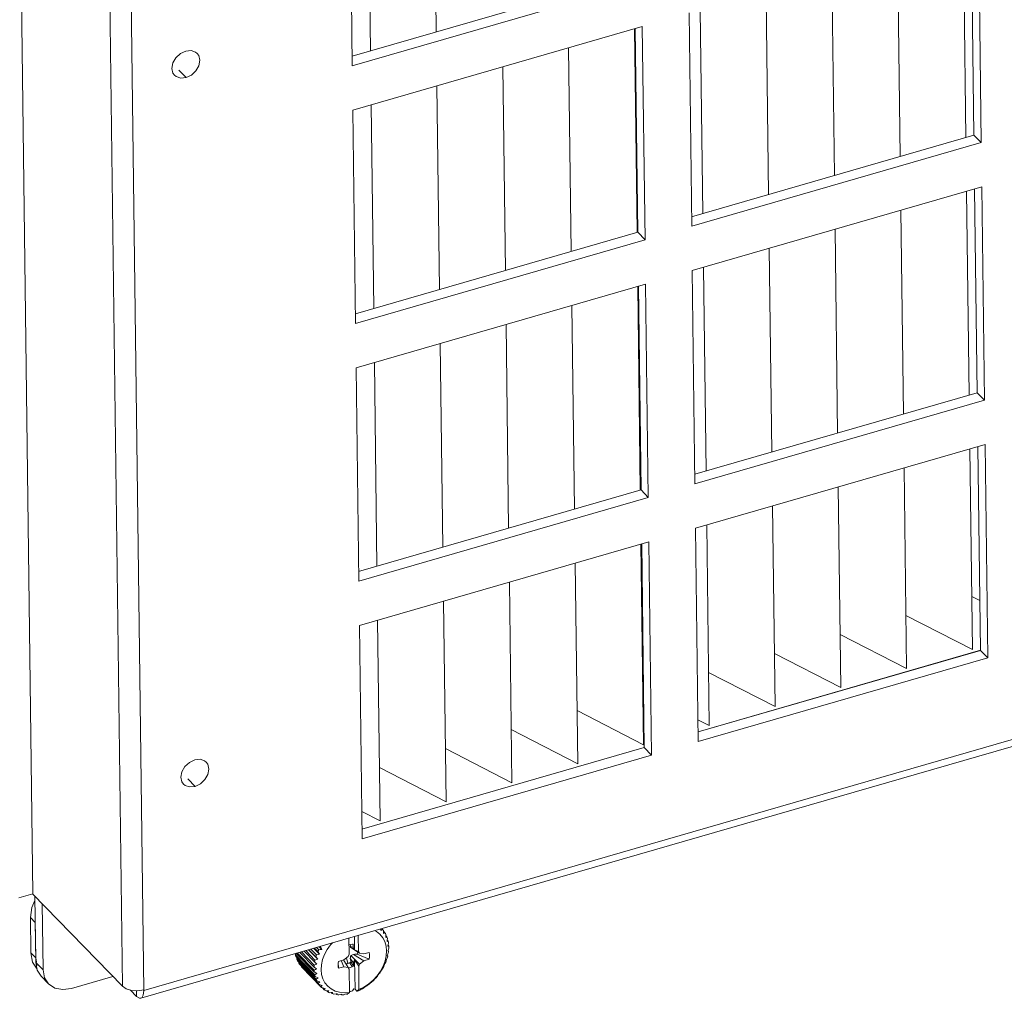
# Model space of a CAD drawing. Header units: millimetres. Extents: x 3925 to 5043, y -86 to 778.
# Tile 290 of 439: x 4825 to 4848, y 317 to 340. Entities that reach past the tile are written whole.
import ezdxf

# ---------------------------------------------------------------- set-up
doc = ezdxf.new("R2010")
doc.units = ezdxf.units.MM
doc.header["$LTSCALE"] = 46.255
for name, color, linetype in [('H30K-DUST-FIDXF_CONTINUOUS_LINE', 7, 'CONTINUOUS'), ('H30K-FOG-FILDXF_CONTINUOUS_LINE', 7, 'CONTINUOUS'), ('H30K-SPONGE-DXF_CONTINUOUS_LINE', 7, 'CONTINUOUS'), ('SW3DPS-52-39DXF_CONTINUOUS_LINE', 7, 'CONTINUOUS')]:
    doc.layers.add(name, color=color, linetype=linetype)

msp = doc.modelspace()

# ---------------------------------------------------------------- linework, layer by layer
at = {"layer": 'H30K-DUST-FIDXF_CONTINUOUS_LINE', "color": 7, "linetype": 'Continuous', "lineweight": 0}
for p, q in [((4834.4483, 344.3798), (4834.5096, 339.54)), ((4832.8837, 343.9275), (4832.945, 339.0877)), ((4847.0316, 341.8741), (4847.0929, 337.0343)), ((4845.4694, 341.4225), (4845.5307, 336.5827)), ((4843.907, 340.9709), (4843.9682, 336.1311)), ((4842.3442, 340.5192), (4842.4055, 335.6794)), ((4840.7811, 340.0674), (4840.8424, 335.2276)), ((4839.2177, 339.6156), (4839.2789, 334.7805)), ((4837.654, 339.1636), (4837.7153, 334.3238)), ((4836.0901, 338.7116), (4836.1513, 333.8718)), ((4834.5258, 338.2594), (4834.5871, 333.4196)), ((4832.9612, 337.8072), (4833.0225, 332.9674)), ((4847.1091, 335.7537), (4847.1704, 330.9139)), ((4845.5469, 335.3022), (4845.6082, 330.4624)), ((4843.9845, 334.8506), (4844.0458, 330.0108)), ((4842.4217, 334.3989), (4842.483, 329.5591)), ((4840.8586, 333.9471), (4840.9199, 329.1073)), ((4839.2952, 333.4952), (4839.3565, 328.6602)), ((4837.7315, 333.0433), (4837.7928, 328.2035)), ((4836.1676, 332.5912), (4836.2289, 327.7515)), ((4834.6033, 332.1391), (4834.6646, 327.2993)), ((4833.0387, 331.6869), (4833.1, 326.8471)), ((4847.1867, 329.6334), (4847.247, 324.8678)), ((4845.6245, 329.1819), (4845.6848, 324.4159)), ((4844.062, 328.7303), (4844.1223, 323.964)), ((4842.4992, 328.2786), (4842.5596, 323.512)), ((4840.9361, 327.8268), (4840.9965, 323.0599)), ((4839.3727, 327.3749), (4839.4331, 322.6077)), ((4837.8091, 326.923), (4837.8694, 322.1555)), ((4836.2451, 326.4709), (4836.3055, 321.7031)), ((4847.4241, 326.0306), (4847.231, 326.1297)), ((4834.6808, 326.0188), (4834.7412, 321.2507)), ((4847.247, 324.8678), (4845.6688, 325.6781)), ((4833.1162, 325.5666), (4833.1766, 320.7982)), ((4845.6848, 324.4159), (4844.1064, 325.2264)), ((4847.4382, 324.8518), (4840.7304, 322.913)), ((4840.7304, 322.913), (4847.4382, 324.8518)), ((4844.1223, 323.964), (4842.5436, 324.7747)), ((4842.5596, 323.512), (4840.9805, 324.3228)), ((4839.4344, 323.862), (4839.4171, 323.8709)), ((4839.4331, 322.6077), (4837.8534, 323.4189)), ((4840.9965, 323.0599), (4840.7268, 323.1984)), ((4837.8694, 322.1555), (4836.2895, 322.9668)), ((4839.4503, 322.543), (4832.7425, 320.6042)), ((4832.7425, 320.6042), (4839.4503, 322.543)), ((4836.3055, 321.7031), (4834.7252, 322.5146)), ((4834.7412, 321.2507), (4833.1606, 322.0623)), ((4833.1766, 320.7982), (4832.7372, 321.0238))]:
    msp.add_line(p, q, dxfattribs=at)
at = {"layer": 'H30K-FOG-FILDXF_CONTINUOUS_LINE', "color": 7, "linetype": 'Continuous', "lineweight": 0}
for p, q in [((4824.9216, 319.0643), (4824.5722, 346.6562)), ((4827.0519, 316.8682), (4826.7025, 344.4602)), ((4827.5577, 316.7653), (4827.2077, 344.3993)), ((4832.4487, 343.8018), (4832.5129, 338.7349)), ((4847.284, 337.0895), (4847.2227, 341.9293)), ((4847.4568, 336.9114), (4847.3926, 341.9784)), ((4832.51, 338.962), (4839.2186, 340.901)), ((4832.5129, 338.7349), (4839.3914, 340.723)), ((4840.5141, 339.9903), (4840.5783, 334.9233)), ((4839.4047, 339.6696), (4832.5262, 337.6815)), ((4839.2961, 334.7807), (4839.2349, 339.6205)), ((4839.4689, 334.6027), (4839.4047, 339.6696)), ((4828.3908, 338.6322), (4828.5636, 338.4542)), ((4832.5262, 337.6815), (4832.5904, 332.6146)), ((4898.0065, 337.1275), (4827.5577, 316.7653)), ((4897.9379, 336.9453), (4827.4891, 316.5831)), ((4840.5754, 335.1505), (4847.284, 337.0895)), ((4840.5783, 334.9233), (4847.4568, 336.9114)), ((4847.4568, 336.9114), (4847.284, 337.0895)), ((4847.4701, 335.8581), (4840.5916, 333.87)), ((4847.3616, 330.9692), (4847.3003, 335.809)), ((4847.5343, 330.7911), (4847.4701, 335.8581)), ((4832.5875, 332.8417), (4839.2961, 334.7807)), ((4839.4689, 334.6027), (4839.2961, 334.7807)), ((4832.5904, 332.6146), (4839.4689, 334.6027)), ((4840.5916, 333.87), (4840.6558, 328.803)), ((4839.4822, 333.5493), (4832.6037, 331.5612)), ((4839.3737, 328.6604), (4839.3124, 333.5002)), ((4839.5464, 328.4823), (4839.4822, 333.5493)), ((4832.6037, 331.5612), (4832.6679, 326.4942)), ((4840.6529, 329.0302), (4847.3616, 330.9692)), ((4847.5343, 330.7911), (4847.3616, 330.9692)), ((4840.6558, 328.803), (4847.5343, 330.7911)), ((4847.5476, 329.7377), (4840.6692, 327.7496)), ((4847.4391, 324.8489), (4847.3778, 329.6887)), ((4847.6118, 324.6708), (4847.5476, 329.7377)), ((4832.665, 326.7214), (4839.3737, 328.6604)), ((4832.6679, 326.4942), (4839.5464, 328.4823)), ((4839.5464, 328.4823), (4839.3737, 328.6604)), ((4840.6692, 327.7496), (4840.7333, 322.6827)), ((4839.5597, 327.429), (4832.6813, 325.4409)), ((4839.4512, 322.5401), (4839.3899, 327.3799)), ((4839.6239, 322.362), (4839.5597, 327.429)), ((4832.6813, 325.4409), (4832.7454, 320.3739)), ((4840.7305, 322.9098), (4847.4391, 324.8489)), ((4847.6118, 324.6708), (4847.4391, 324.8489)), ((4840.7333, 322.6827), (4847.6118, 324.6708)), ((4832.7426, 320.6011), (4839.4512, 322.5401)), ((4839.6239, 322.362), (4839.4512, 322.5401)), ((4832.7454, 320.3739), (4839.6239, 322.362)), ((4828.6041, 321.795), (4828.7768, 321.617)), ((4824.5888, 318.9681), (4824.9216, 319.0643)), ((4824.9174, 319.0687), (4827.0519, 316.8682)), ((4824.9922, 317.4368), (4824.9722, 319.0121)), ((4825.1649, 317.2587), (4825.145, 318.8341)), ((4825.1649, 317.2587), (4824.9922, 317.4368)), ((4825.0272, 317.2511), (4824.9922, 317.4368)), ((4825.1195, 317.107), (4825.0272, 317.2511)), ((4825.1649, 317.2587), (4825.2, 317.073)), ((4825.2922, 316.9289), (4825.1195, 317.107)), ((4825.2, 317.073), (4825.2922, 316.9289)), ((4826.8229, 317.1043), (4825.8386, 316.8197)), ((4827.389, 316.6277), (4827.2423, 316.7789)), ((4827.389, 316.6277), (4827.3873, 316.7646)), ((4827.4169, 316.7631), (4827.5575, 316.7863)), ((4827.5577, 316.7653), (4827.5471, 316.7763))]:
    msp.add_line(p, q, dxfattribs=at)
for points in [[(4828.2905, 338.5089), (4828.2536, 338.5602), (4828.2267, 338.6737), (4828.2505, 338.8018), (4828.3214, 338.9251), (4828.4285, 339.0247), (4828.5556, 339.0856)], [(4828.5556, 339.0856), (4828.6832, 339.0983), (4828.7921, 339.0611), (4828.8286, 339.0308)], [(4828.8286, 339.0308), (4828.8655, 338.9795), (4828.8924, 338.8661), (4828.8686, 338.7379), (4828.7977, 338.6146), (4828.6906, 338.515), (4828.5636, 338.4542)], [(4828.5636, 338.4542), (4828.4359, 338.4414), (4828.327, 338.4786), (4828.2905, 338.5089)], [(4828.5038, 321.6717), (4828.4668, 321.723), (4828.44, 321.8365), (4828.4638, 321.9646), (4828.5346, 322.0879), (4828.6417, 322.1875), (4828.7688, 322.2484)], [(4828.7688, 322.2484), (4828.8965, 322.2611), (4829.0053, 322.2239), (4829.0418, 322.1936)], [(4829.0418, 322.1936), (4829.0788, 322.1423), (4829.1056, 322.0289), (4829.0818, 321.9007), (4829.011, 321.7775), (4828.9039, 321.6778), (4828.7768, 321.617)], [(4828.7768, 321.617), (4828.6491, 321.6042), (4828.5403, 321.6414), (4828.5038, 321.6717)], [(4825.2922, 316.9289), (4825.4458, 316.8272), (4825.6325, 316.7912), (4825.8386, 316.8197)], [(4827.0519, 316.8682), (4827.1433, 316.8074), (4827.2715, 316.7705), (4827.4169, 316.7631)], [(4827.4891, 316.5833), (4827.51, 316.5942), (4827.5461, 316.658), (4827.5577, 316.7653)], [(4827.389, 316.6277), (4827.4548, 316.5835), (4827.4891, 316.5833)]]:
    msp.add_lwpolyline(points, dxfattribs=at)
at = {"layer": 'H30K-SPONGE-DXF_CONTINUOUS_LINE', "color": 7, "linetype": 'Continuous', "lineweight": 0}
for p, q in [((4824.865, 318.5026), (4824.9802, 318.3839)), ((4824.8757, 317.6607), (4824.865, 318.5026)), ((4824.9908, 317.542), (4824.9802, 318.3839)), ((4824.9908, 317.542), (4824.9802, 318.3839)), ((4824.8757, 317.6607), (4824.9908, 317.542)), ((4824.9166, 317.4441), (4824.8757, 317.6607)), ((4824.9908, 317.542), (4825.0101, 317.4402)), ((4825.0242, 317.276), (4824.9166, 317.4441))]:
    msp.add_line(p, q, dxfattribs=at)
for points in [[(4824.865, 318.5026), (4824.9002, 318.7412), (4824.9736, 318.903)], [(4824.9908, 317.542), (4824.9912, 317.5267), (4824.9919, 317.5114), (4824.9932, 317.4937), (4824.9946, 317.4787), (4824.9964, 317.4638), (4824.999, 317.4459)], [(4824.999, 317.4459), (4825.0015, 317.4313), (4825.0044, 317.4168), (4825.0082, 317.4002), (4825.0118, 317.3861), (4825.0157, 317.3721), (4825.0209, 317.3554)]]:
    msp.add_lwpolyline(points, dxfattribs=at)
at = {"layer": 'SW3DPS-52-39DXF_CONTINUOUS_LINE', "color": 7, "linetype": 'Continuous', "lineweight": 0}
for p, q in [((4833.1878, 318.2302), (4833.1934, 318.196)), ((4833.2139, 318.2377), (4833.2268, 318.2244)), ((4833.2523, 318.1937), (4833.2574, 318.1189)), ((4833.2535, 318.1766), (4833.2891, 318.1398)), ((4832.4354, 317.6291), (4832.4306, 318.0113)), ((4832.5665, 317.7345), (4832.5626, 318.0495)), ((4832.656, 318.0765), (4832.6608, 317.6943)), ((4833.308, 318.0725), (4833.3068, 318.0302)), ((4833.3088, 318.1045), (4833.308, 318.0725)), ((4833.308, 318.0725), (4833.3359, 318.0437)), ((4833.3443, 317.9606), (4833.3408, 317.9318)), ((4833.3495, 318.0045), (4833.3443, 317.9606)), ((4833.3443, 317.9606), (4833.3663, 317.9379)), ((4831.368, 317.7042), (4831.6181, 317.4465)), ((4831.4105, 317.7165), (4831.6273, 317.493)), ((4831.6949, 317.5107), (4831.4767, 317.7356)), ((4831.484, 317.7378), (4831.6476, 317.5692)), ((4831.5315, 317.7515), (4831.6632, 317.6158)), ((4831.734, 317.6279), (4831.596, 317.7701)), ((4831.6125, 317.7749), (4831.6936, 317.6914)), ((4831.6641, 317.7898), (4831.7152, 317.7372)), ((4831.7883, 317.7431), (4831.7257, 317.8076)), ((4831.7883, 317.7431), (4831.7551, 317.8107)), ((4832.5345, 317.7891), (4832.4618, 317.8253)), ((4832.4768, 317.7888), (4832.6844, 317.6542)), ((4832.5185, 317.8682), (4832.532, 317.8689)), ((4832.532, 317.8689), (4832.5345, 317.7891)), ((4832.5345, 317.7891), (4832.5665, 317.7345)), ((4832.5665, 317.7345), (4832.6608, 317.6943)), ((4833.3661, 317.8599), (4833.3587, 317.8254)), ((4833.3702, 317.7459), (4833.3601, 317.7131)), ((4833.3601, 317.7131), (4833.3758, 317.7055)), ((4833.3621, 317.7197), (4833.3758, 317.7055)), ((4833.3623, 317.8423), (4833.3797, 317.8244)), ((4833.3734, 317.8955), (4833.3661, 317.8599)), ((4833.3803, 317.7797), (4833.3702, 317.7459)), ((4831.1664, 317.6459), (4831.1614, 317.6151)), ((4831.1614, 317.6151), (4831.622, 317.1402)), ((4831.1717, 317.5742), (4831.6323, 317.0994)), ((4831.1823, 317.6506), (4831.6104, 317.2093)), ((4831.1965, 317.5487), (4831.1938, 317.5103)), ((4831.1938, 317.5103), (4831.6544, 317.0355)), ((4831.2104, 317.473), (4831.671, 316.9981)), ((4831.2124, 317.6592), (4831.6065, 317.2529)), ((4831.2668, 317.675), (4831.6056, 317.3257)), ((4831.3034, 317.6856), (4831.6083, 317.3713)), ((4831.6949, 317.5107), (4831.6476, 317.5692)), ((4831.734, 317.6279), (4831.6936, 317.6914)), ((4832.1828, 317.4607), (4832.3091, 317.4993)), ((4832.3112, 317.3343), (4832.2532, 317.4822)), ((4832.3045, 317.4979), (4832.4163, 317.3183)), ((4832.3091, 317.4993), (4832.413, 317.5758)), ((4832.4071, 317.4102), (4832.375, 317.5478)), ((4832.413, 317.5758), (4832.4354, 317.6291)), ((4832.4656, 317.5302), (4832.5391, 317.4264)), ((4832.6877, 317.3968), (4832.4792, 317.5981)), ((4832.5695, 317.4991), (4832.5391, 317.4264)), ((4832.5428, 317.6269), (4832.7916, 317.4732)), ((4832.6653, 317.3434), (4832.5695, 317.4991)), ((4832.5784, 316.7981), (4832.5695, 317.4991)), ((4832.6608, 317.6943), (4832.6844, 317.6542)), ((4832.6844, 317.6542), (4832.7895, 317.6382)), ((4832.7916, 317.4732), (4832.6877, 317.3968)), ((4832.7895, 317.6382), (4832.9159, 317.6726)), ((4832.9179, 317.5118), (4832.7916, 317.4732)), ((4833.345, 317.5972), (4833.3548, 317.5835)), ((4831.2419, 317.4405), (4831.2425, 317.4155)), ((4831.2425, 317.4155), (4831.7031, 316.9406)), ((4831.2651, 317.3824), (4831.7257, 316.9076)), ((4831.3056, 317.3407), (4831.3066, 317.3324)), ((4831.3066, 317.3324), (4831.7672, 316.8576)), ((4831.6648, 317.2794), (4831.6056, 317.3257)), ((4831.6716, 317.3938), (4831.6181, 317.4465)), ((4832.1818, 317.3119), (4832.1761, 317.4159)), ((4832.1845, 317.2998), (4832.1792, 317.4364)), ((4832.1845, 317.2998), (4832.1818, 317.3119)), ((4832.3112, 317.3343), (4832.1845, 317.2998)), ((4832.4163, 317.3183), (4832.3112, 317.3343)), ((4832.4398, 317.2782), (4832.4163, 317.3183)), ((4832.4469, 316.7249), (4832.4398, 317.2782)), ((4832.513, 317.3327), (4832.4523, 317.4274)), ((4832.5386, 317.3448), (4832.4852, 317.441)), ((4832.5386, 317.3448), (4832.513, 317.3327)), ((4832.5391, 317.4264), (4832.5386, 317.3448)), ((4832.6877, 317.3968), (4832.6653, 317.3434)), ((4832.6653, 317.3434), (4832.6723, 316.79)), ((4831.6745, 317.1698), (4831.6104, 317.2093)), ((4831.7005, 317.0671), (4831.6323, 317.0994)), ((4831.7423, 316.9734), (4831.671, 316.9981)), ((4831.7991, 316.8903), (4831.7257, 316.9076)), ((4831.775, 316.8493), (4831.7672, 316.8576)), ((4831.8066, 316.8279), (4831.7953, 316.8294)), ((4831.8066, 316.8279), (4831.8454, 316.7879)), ((4831.8698, 316.8196), (4831.8066, 316.8279)), ((4831.9059, 316.7642), (4831.8785, 316.7652)), ((4831.9059, 316.7642), (4831.9362, 316.733)), ((4831.9531, 316.7626), (4831.9059, 316.7642)), ((4832.4734, 316.7445), (4832.4464, 316.764)), ((4832.5541, 316.8096), (4832.5205, 316.7597)), ((4832.5784, 316.7981), (4832.5541, 316.8096)), ((4832.5784, 316.7981), (4832.6247, 316.7503)), ((4832.6247, 316.7503), (4832.6723, 316.79)), ((4832.014, 316.7184), (4831.9737, 316.7162)), ((4832.0472, 316.7204), (4832.014, 316.7184)), ((4832.014, 316.7184), (4832.0378, 316.6939)), ((4832.1295, 316.6907), (4832.0789, 316.6833)), ((4832.1504, 316.6939), (4832.1295, 316.6907)), ((4832.1295, 316.6907), (4832.1483, 316.6713)), ((4832.2507, 316.6812), (4832.2655, 316.6658)), ((4832.2655, 316.6658), (4832.2607, 316.6836)), ((4832.3756, 316.6894), (4832.3872, 316.6774)), ((4832.3872, 316.6774), (4832.3759, 316.6896)), ((4832.3906, 316.678), (4832.3872, 316.6774)), ((4832.4469, 316.7249), (4832.3906, 316.678)), ((4832.6342, 316.7508), (4832.6247, 316.7503))]:
    msp.add_line(p, q, dxfattribs=at)
for points in [[(4832.6723, 316.79), (4832.7917, 316.8506), (4832.9051, 316.9271), (4833.0096, 317.0176), (4833.1026, 317.1198), (4833.1818, 317.2312), (4833.2452, 317.349), (4833.2912, 317.4702), (4833.3187, 317.5918), (4833.3269, 317.7107), (4833.3158, 317.8241), (4833.2854, 317.929), (4833.2367, 318.0228), (4833.1708, 318.1032), (4833.0893, 318.1681), (4833.047, 318.1895)], [(4833.1934, 318.196), (4833.21, 318.2099), (4833.2268, 318.2244)], [(4833.2268, 318.2244), (4833.2398, 318.2093), (4833.2523, 318.1937)], [(4833.2574, 318.1189), (4833.2732, 318.1291), (4833.2891, 318.1398)], [(4833.2891, 318.1398), (4833.2992, 318.1224), (4833.3088, 318.1045)], [(4833.3068, 318.0302), (4833.3213, 318.0368), (4833.3359, 318.0437)], [(4833.3359, 318.0437), (4833.343, 318.0243), (4833.3495, 318.0045)], [(4833.3408, 317.9318), (4833.3535, 317.9347), (4833.3663, 317.9379)], [(4833.3663, 317.9379), (4833.3702, 317.9168), (4833.3734, 317.8955)], [(4831.6936, 317.6914), (4831.7041, 317.7143), (4831.7152, 317.7372)], [(4831.7152, 317.7372), (4831.7523, 317.7401), (4831.7883, 317.7431)], [(4832.0396, 317.8983), (4831.9981, 317.8527), (4831.9189, 317.7413), (4831.8555, 317.6236), (4831.8095, 317.5024), (4831.782, 317.3808), (4831.7737, 317.2618), (4831.7849, 317.1485), (4831.8153, 317.0436), (4831.864, 316.9497), (4831.9299, 316.8693), (4832.0113, 316.8044), (4832.1063, 316.7565), (4832.2123, 316.7269), (4832.3268, 316.7162), (4832.4469, 316.7249)], [(4832.4326, 317.8499), (4832.4378, 317.852), (4832.4785, 317.8629), (4832.5185, 317.8682)], [(4832.4746, 317.8619), (4832.4733, 317.8581), (4832.4675, 317.8417), (4832.4618, 317.8253)], [(4832.4618, 317.8253), (4832.4663, 317.8133), (4832.4713, 317.8011), (4832.4768, 317.7888)], [(4833.3587, 317.8254), (4833.3692, 317.8248), (4833.3797, 317.8244)], [(4833.3758, 317.7055), (4833.3732, 317.6825), (4833.3699, 317.6594)], [(4833.3797, 317.8244), (4833.3803, 317.8021), (4833.3803, 317.7797)], [(4831.1717, 317.5742), (4831.1662, 317.5945), (4831.1614, 317.6151)], [(4831.2104, 317.473), (4831.2018, 317.4915), (4831.1938, 317.5103)], [(4831.6181, 317.4465), (4831.6224, 317.4697), (4831.6273, 317.493)], [(4831.6273, 317.493), (4831.6616, 317.5019), (4831.6949, 317.5107)], [(4831.6476, 317.5692), (4831.6551, 317.5925), (4831.6632, 317.6158)], [(4831.6632, 317.6158), (4831.6991, 317.6218), (4831.734, 317.6279)], [(4832.4792, 317.5981), (4832.4741, 317.5767), (4832.4696, 317.554), (4832.4656, 317.5302)], [(4832.4656, 317.5302), (4832.4719, 317.5009), (4832.4852, 317.441)], [(4832.5428, 317.6269), (4832.5204, 317.6177), (4832.4993, 317.6082), (4832.4792, 317.5981)], [(4832.6312, 317.6288), (4832.6014, 317.6283), (4832.5719, 317.6277), (4832.5428, 317.6269)], [(4832.6421, 317.6816), (4832.6421, 317.6806), (4832.6381, 317.6548), (4832.6312, 317.6288)], [(4832.6312, 317.6288), (4832.7226, 317.5918), (4832.8182, 317.5528), (4832.9179, 317.5118)], [(4832.9159, 317.6726), (4832.9251, 317.6217), (4832.9258, 317.5677), (4832.9179, 317.5118)], [(4833.3423, 317.5368), (4833.328, 317.5079), (4833.3138, 317.4798)], [(4833.3138, 317.4798), (4833.3154, 317.4703), (4833.317, 317.4608)], [(4833.3548, 317.5835), (4833.3489, 317.5602), (4833.3423, 317.5368)], [(4833.3699, 317.6594), (4833.3574, 317.6278), (4833.345, 317.5972)], [(4831.2651, 317.3824), (4831.2535, 317.3987), (4831.2425, 317.4155)], [(4831.6056, 317.3257), (4831.6066, 317.3484), (4831.6083, 317.3713)], [(4831.6065, 317.2529), (4831.6361, 317.2662), (4831.6648, 317.2794)], [(4831.6104, 317.2093), (4831.6081, 317.231), (4831.6065, 317.2529)], [(4831.6083, 317.3713), (4831.6404, 317.3826), (4831.6716, 317.3938)], [(4832.1744, 317.3665), (4832.1752, 317.4093), (4832.1828, 317.4607)], [(4832.1818, 317.3119), (4832.1748, 317.3594), (4832.1744, 317.3665)], [(4832.4071, 317.4102), (4832.3888, 317.4056), (4832.3703, 317.4023), (4832.3644, 317.4017)], [(4832.4523, 317.4274), (4832.437, 317.4207), (4832.422, 317.415), (4832.4071, 317.4102)], [(4832.513, 317.3327), (4832.4729, 317.3165), (4832.4322, 317.3055), (4832.4244, 317.3045)], [(4832.4852, 317.441), (4832.477, 317.4379), (4832.4687, 317.4346), (4832.4605, 317.4311), (4832.4523, 317.4273)], [(4833.2054, 317.25), (4833.2, 317.2364), (4833.1942, 317.2226)], [(4833.2386, 317.2946), (4833.2219, 317.2719), (4833.2054, 317.25)], [(4833.2631, 317.3397), (4833.2511, 317.3171), (4833.2386, 317.2946)], [(4833.2669, 317.3634), (4833.2651, 317.3516), (4833.2631, 317.3397)], [(4833.2983, 317.4144), (4833.2825, 317.3885), (4833.2669, 317.3634)], [(4833.317, 317.4608), (4833.3079, 317.4376), (4833.2983, 317.4144)], [(4831.622, 317.1402), (4831.6486, 317.1551), (4831.6745, 317.1698)], [(4831.6323, 317.0994), (4831.6268, 317.1197), (4831.622, 317.1402)], [(4831.6544, 317.0355), (4831.6778, 317.0514), (4831.7005, 317.0671)], [(4831.671, 316.9981), (4831.6624, 317.0166), (4831.6544, 317.0355)], [(4833.0171, 317.0095), (4832.9979, 316.9911), (4832.9784, 316.9732)], [(4833.0434, 317.0415), (4833.0305, 317.0256), (4833.0171, 317.0095)], [(4833.077, 317.0718), (4833.0602, 317.0564), (4833.0434, 317.0415)], [(4833.1117, 317.1118), (4833.0946, 317.0916), (4833.077, 317.0718)], [(4833.1304, 317.1421), (4833.1213, 317.127), (4833.1117, 317.1118)], [(4833.1644, 317.1796), (4833.1473, 317.1605), (4833.1304, 317.1421)], [(4833.1942, 317.2226), (4833.1795, 317.201), (4833.1644, 317.1796)], [(4831.7031, 316.9406), (4831.723, 316.9571), (4831.7423, 316.9734)], [(4831.7257, 316.9076), (4831.7141, 316.9239), (4831.7031, 316.9406)], [(4831.7672, 316.8576), (4831.7834, 316.874), (4831.7991, 316.8903)], [(4831.7953, 316.8294), (4831.781, 316.8432), (4831.775, 316.8493)], [(4831.8454, 316.7879), (4831.8578, 316.8038), (4831.8698, 316.8196)], [(4831.8785, 316.7652), (4831.8617, 316.7763), (4831.8454, 316.7879)], [(4832.6805, 316.772), (4832.6574, 316.7611), (4832.6342, 316.7508)], [(4832.7282, 316.8032), (4832.7047, 316.7876), (4832.6805, 316.772)], [(4832.7548, 316.8111), (4832.7415, 316.807), (4832.7282, 316.8032)], [(4832.7994, 316.8379), (4832.7772, 316.8242), (4832.7548, 316.8111)], [(4832.8404, 316.8704), (4832.8202, 316.8542), (4832.7994, 316.8379)], [(4832.8702, 316.8857), (4832.8552, 316.8779), (4832.8404, 316.8704)], [(4832.9123, 316.9176), (4832.8914, 316.9014), (4832.8702, 316.8857)], [(4832.9461, 316.9504), (4832.9295, 316.934), (4832.9123, 316.9176)], [(4832.9784, 316.9732), (4832.9622, 316.9615), (4832.9461, 316.9504)], [(4831.9362, 316.733), (4831.9448, 316.7478), (4831.9531, 316.7626)], [(4831.9737, 316.7162), (4831.9547, 316.7243), (4831.9362, 316.733)], [(4832.0378, 316.6939), (4832.0427, 316.7072), (4832.0472, 316.7204)], [(4832.0789, 316.6833), (4832.0582, 316.6883), (4832.0378, 316.6939)], [(4832.1483, 316.6713), (4832.1495, 316.6826), (4832.1504, 316.6939)], [(4832.1922, 316.6672), (4832.1702, 316.669), (4832.1483, 316.6713)], [(4832.2607, 316.6836), (4832.2269, 316.6754), (4832.1922, 316.6672)], [(4832.3114, 316.6682), (4832.2884, 316.6667), (4832.2655, 316.6658)], [(4832.3759, 316.6896), (4832.3441, 316.6789), (4832.3114, 316.6682)], [(4832.4734, 316.7445), (4832.497, 316.7518), (4832.5205, 316.7597)]]:
    msp.add_lwpolyline(points, dxfattribs=at)

doc.saveas('drawing.dxf')
